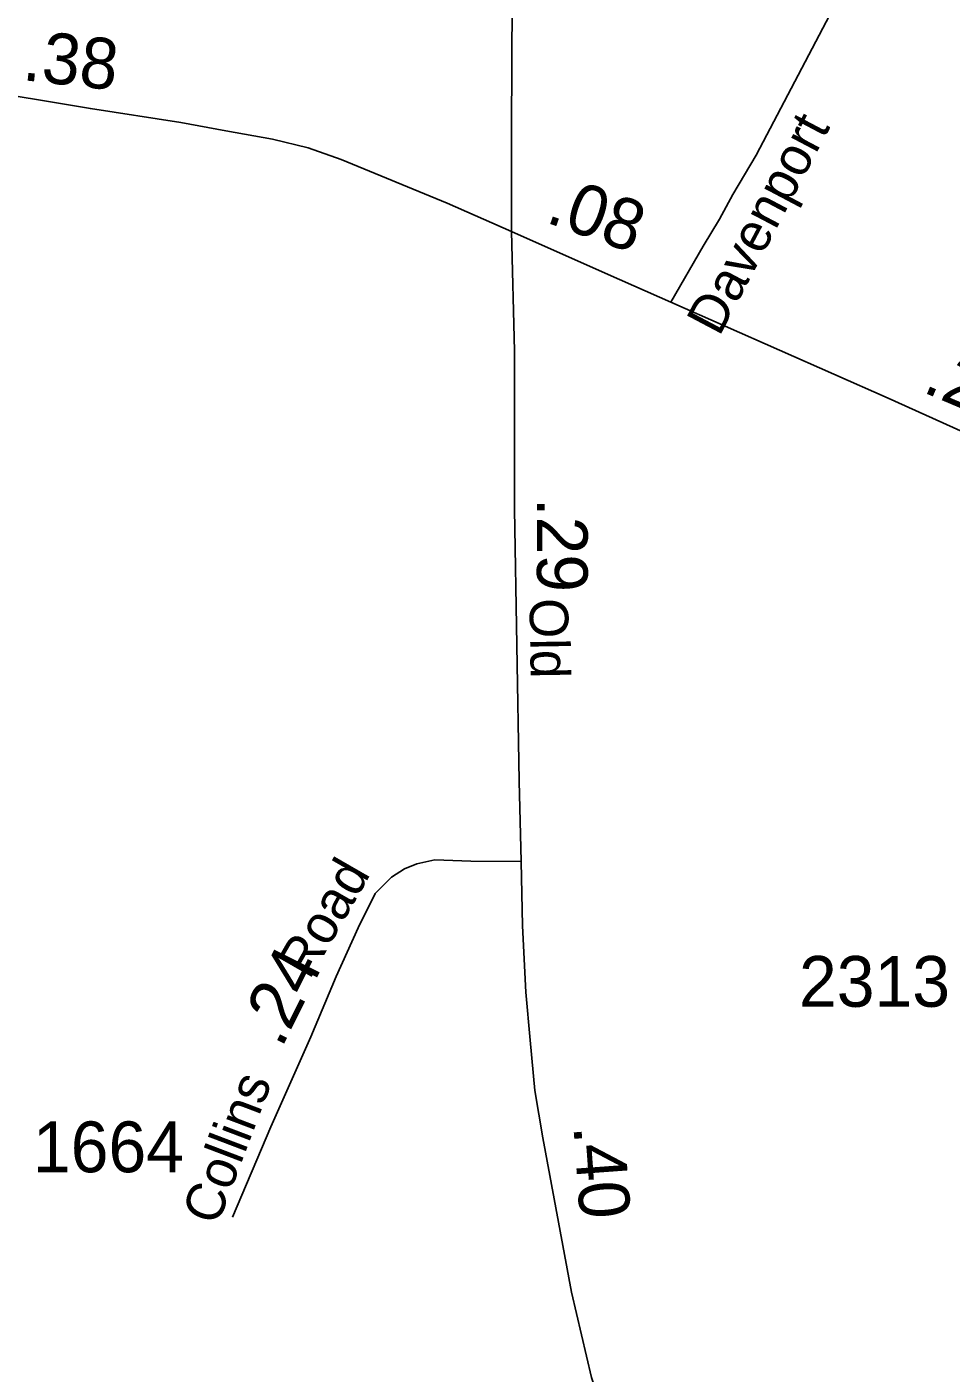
# Model space of a CAD drawing. Extents: x 2220236 to 2384410, y 720751 to 894131.
# Drawn here: x 2322567 to 2324842, y 821177 to 824490 of the extents above; entities that cross this region are included whole.
import ezdxf

# ---------------------------------------------------------------- set-up
doc = ezdxf.new("R2010")
doc.units = 0
for name, color, linetype in [('Exist Road Secondary Mileage Hundredths English Label', 7, 'Continuous'), ('Exist Road Secondary Type 51 Attributed', 7, 'Continuous'), ('Exist Road Secondary Type 51 Label', 7, 'Continuous'), ('Exist Road Secondary Type 51 Number Label', 7, 'Continuous')]:
    doc.layers.add(name, color=color, linetype=linetype)

msp = doc.modelspace()

# ---------------------------------------------------------------- linework, layer by layer
at = {"layer": 'Exist Road Secondary Type 51 Attributed'}
for points in [[(2323953.6, 828339.1), (2323873.4, 827914.8), (2323827.2, 827649.5), (2323808.2, 827525.8), (2323802, 827459.1), (2323787.1, 827113.6), (2323782.3, 826905.5), (2323781.1, 826699.9), (2323781.6, 826519.2), (2323778.2, 826030.9), (2323769.2, 825764), (2323773, 825602.1), (2323770.1, 825418.9), (2323764.6, 825084.2), (2323765.3, 824949.6), (2323762.5, 824716.3), (2323759.6, 824240.5), (2323759.9, 823986.6)], [(2324152.1, 823812.5), (2324231.6, 823949.9), (2324272.4, 824016.5), (2324305, 824077.7), (2324362.1, 824174.3), (2324543.4, 824519.1), (2324674.7, 824753.7), (2324763.7, 824887), (2324829, 824964.6), (2324860.3, 825023.1), (2324872.5, 825084.3)], [(2321820.7, 824452.9), (2322029.5, 824402.8), (2322238.8, 824372.1), (2322421.7, 824338.9), (2322723.4, 824288.6), (2322945.7, 824254.6), (2323057.1, 824234.2), (2323171.3, 824213.8), (2323259.7, 824192), (2323340.6, 824163.4), (2323601.5, 824056), (2323759.9, 823986.6)], [(2323759.9, 823986.6), (2323767.6, 823692.8), (2323767.7, 823303.1), (2323778.9, 822633.5), (2323783.7, 822435.7)], [(2323759.9, 823986.6), (2323997.8, 823880.5), (2324152.1, 823812.5)], [(2324152.1, 823812.5), (2324686.9, 823575.8), (2324872.5, 823492.5), (2325027.4, 823434), (2325117.2, 823405.5), (2325220.5, 823389.2), (2325379.5, 823378.3)], [(2323783.7, 822435.7), (2323660, 822437), (2323571.6, 822439.8), (2323526.8, 822430.2), (2323496.9, 822418), (2323464.3, 822397.6), (2323424, 822357.2), (2323382.7, 822272.5), (2323328.3, 822152.8), (2323265.8, 822004.5), (2323167.9, 821782.8), (2323072.8, 821561.1)], [(2323783.7, 822435.7), (2323786.7, 822277.7), (2323795.2, 822114.7), (2323806.1, 821996.4), (2323817.7, 821872.6), (2323837.4, 821755.6), (2323907.4, 821376.1), (2323956.7, 821166), (2324015.5, 820995.3), (2324056.2, 820868.8), (2324117.2, 820743.8), (2324288.1, 820417)]]:
    msp.add_lwpolyline(points, dxfattribs=at)

# ---------------------------------------------------------------- texts
at = {"layer": 'Exist Road Secondary Mileage Hundredths English Label'}
for s, rotation, p in [('.38', 353.6651, (2322553.6, 824359.1)), ('.08', 340.4017, (2323840.8, 824010)), ('.25', 337.0587, (2324768.6, 823592.5)), ('.29', 270.0285, (2323822.4, 823331.3)), ('.24', 63.4876, (2323193.4, 821974.1)), ('.40', 274.1627, (2323912.2, 821784.6))]:
    msp.add_text(s, height=125, rotation=rotation, dxfattribs=at).set_placement(p)
at = {"layer": 'Exist Road Secondary Type 51 Label'}
for s, rotation, p in [('Davenport', 62.1405, (2324271.3, 823725.7)), ('Old', 270.9583, (2323804.1, 823083.2)), ('Road', 60.0703, (2323262.8, 822142.9)), ('Collins', 69.2261, (2323035.6, 821537))]:
    msp.add_text(s, height=95, rotation=rotation, dxfattribs=at).set_placement(p)
at = {"layer": 'Exist Road Secondary Type 51 Number Label'}
for s, p in [('2313', (2324467.7, 822078.4)), ('1664', (2322581.9, 821671.2))]:
    msp.add_text(s, height=125, dxfattribs=at).set_placement(p)

doc.saveas('drawing.dxf')
